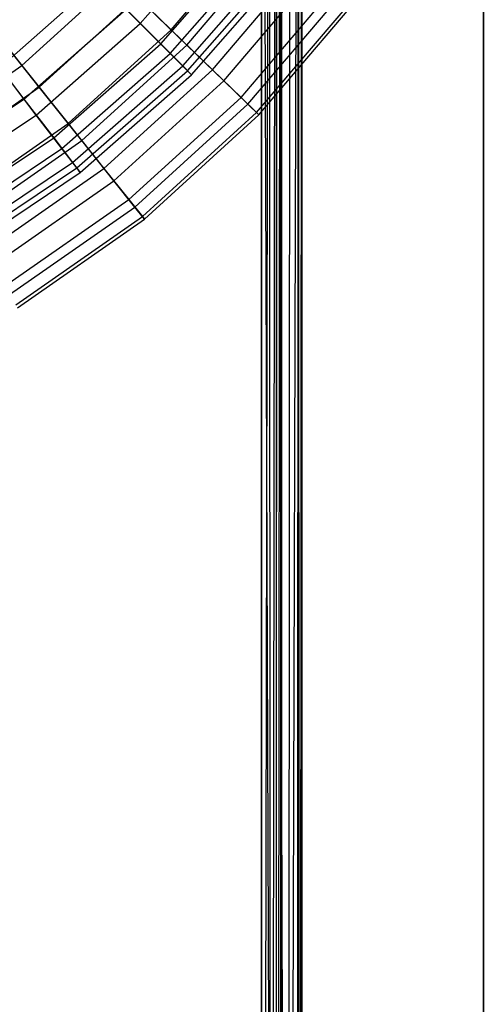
# Model space of a CAD drawing. Extents: x 0.2 to 40.1, y -6.7 to 6.7.
# Tile 480 of 516: x 38.9 to 39.8, y 0 to 2. Entities that reach past the tile are written whole.
import ezdxf

# ---------------------------------------------------------------- set-up
doc = ezdxf.new("R2010")
doc.units = 0
doc.header["$MEASUREMENT"] = 0
doc.layers.get('0').update_dxf_attribs({"color": 13, "linetype": 'CONTINUOUS'})

# ---------------------------------------------------------------- blocks, each defined once
blk = doc.blocks.new('SNOWBALL_XIV_PM3_STL')
at = {"color": 0}
for p, q in [((39.8253, -3.7402, 50.8714), (39.8253, 3.7402, 50.8714)), ((39.8253, 3.7402, 50.9108), (39.8253, -3.7402, 50.9108)), ((39.8253, -3.7402, 50.8714), (39.8253, 3.7402, 50.8714)), ((39.8253, 3.7402, 50.9108), (39.8253, -3.7402, 50.9108)), ((39.4284, 3.6797, 51.6351), (39.4213, -3.7684, 51.646)), ((39.4284, 3.6797, 51.6351), (39.4213, -3.7684, 51.646)), ((39.4284, 3.6797, 51.6351), (39.4293, -3.7776, 51.6329)), ((39.4284, 3.6797, 51.6351), (39.4293, -3.7776, 51.6329)), ((39.4316, 3.6891, 51.6196), (39.4293, -3.7776, 51.6329)), ((39.4316, 3.6891, 51.6196), (39.4293, -3.7776, 51.6329)), ((39.4316, -3.7856, 50.9109), (39.4316, 3.6891, 50.9109)), ((39.4316, -3.7856, 51.6196), (39.4316, 3.6891, 51.6196)), ((39.4316, -3.7856, 50.9109), (39.4316, 3.6891, 50.9109)), ((39.4316, -3.7856, 51.6196), (39.4316, 3.6891, 51.6196)), ((39.4432, -3.7654, 51.6796), (39.4645, 3.6797, 51.6507)), ((39.4432, -3.7654, 51.6796), (39.4645, 3.6797, 51.6507)), ((39.4607, -3.7736, 51.6583), (39.4645, 3.6797, 51.6507)), ((39.4607, -3.7736, 51.6583), (39.4645, 3.6797, 51.6507)), ((39.4661, -3.7774, 51.6468), (39.4645, 3.6797, 51.6507)), ((39.4661, -3.7774, 51.6468), (39.4645, 3.6797, 51.6507)), ((39.4661, -3.7774, 51.6468), (39.4709, 3.6891, 51.6196)), ((39.4661, -3.7774, 51.6468), (39.4709, 3.6891, 51.6196)), ((39.4699, -3.7818, 51.6323), (39.4709, 3.6891, 51.6196)), ((39.4699, -3.7818, 51.6323), (39.4709, 3.6891, 51.6196)), ((39.4709, 3.6891, 50.9109), (39.4709, -3.7856, 50.9109)), ((39.4709, 3.6891, 50.9109), (39.4709, -3.7856, 50.9109)), ((39.4709, 3.6891, 51.6196), (39.4709, -3.7856, 51.6196)), ((39.4709, 3.6891, 51.6196), (39.4709, -3.7856, 51.6196)), ((39.407, 3.6615, 51.656), (39.3922, -3.749, 51.6589)), ((39.407, 3.6615, 51.656), (39.3922, -3.749, 51.6589)), ((39.3922, -3.749, 51.6983), (39.3922, 3.6526, 51.6983)), ((39.3922, 3.6526, 51.6589), (39.3922, -3.749, 51.6589)), ((39.3922, 3.6526, 51.6983), (39.4193, -3.7572, 51.6935)), ((39.3922, 3.6526, 51.6983), (39.4193, -3.7572, 51.6935)), ((39.3922, -3.749, 51.6983), (39.3922, 3.6526, 51.6983)), ((39.3922, 3.6526, 51.6589), (39.3922, -3.749, 51.6589)), ((39.407, 3.6615, 51.656), (39.409, -3.7593, 51.6552)), ((39.407, 3.6615, 51.656), (39.409, -3.7593, 51.6552)), ((39.42, 3.6708, 51.6474), (39.409, -3.7593, 51.6552)), ((39.42, 3.6708, 51.6474), (39.409, -3.7593, 51.6552)), ((39.4219, 3.6615, 51.6925), (39.4193, -3.7572, 51.6935)), ((39.4219, 3.6615, 51.6925), (39.4193, -3.7572, 51.6935)), ((39.42, 3.6708, 51.6474), (39.4213, -3.7684, 51.646)), ((39.42, 3.6708, 51.6474), (39.4213, -3.7684, 51.646)), ((39.4219, 3.6615, 51.6925), (39.4432, -3.7654, 51.6796)), ((39.4219, 3.6615, 51.6925), (39.4432, -3.7654, 51.6796)), ((39.4479, 3.6708, 51.6752), (39.4432, -3.7654, 51.6796)), ((39.4479, 3.6708, 51.6752), (39.4432, -3.7654, 51.6796))]:
    blk.add_line(p, q, dxfattribs=at)
blk = doc.blocks.new('GRUPUJ_1')
at = {"color": 0}
for p, q in [((38.9489, 8.6044, 15.4655), (39.1274, 8.8079, 15.4655)), ((38.9489, 8.6044, 15.4655), (39.1274, 8.8079, 15.4655)), ((39.0092, 8.5922, 13.6282), (39.1854, 8.7992, 13.6282)), ((39.0092, 8.5922, 13.6282), (39.1854, 8.7992, 13.6282)), ((38.9888, 8.5645, 14.0382), (39.1722, 8.7736, 14.0382)), ((38.9888, 8.5645, 14.0382), (39.1722, 8.7736, 14.0382)), ((39.0401, 8.5622, 15.6133), (39.2199, 8.7734, 15.6133)), ((39.0401, 8.5622, 15.6133), (39.2199, 8.7734, 15.6133)), ((39.0075, 8.5458, 15.1874), (39.1932, 8.7575, 15.1874)), ((39.0075, 8.5458, 15.1874), (39.1932, 8.7575, 15.1874)), ((39.0317, 8.5216, 14.3219), (39.2203, 8.7367, 14.3219)), ((39.0317, 8.5216, 14.3219), (39.2203, 8.7367, 14.3219)), ((39.0411, 8.5122, 14.9011), (39.2309, 8.7286, 14.9011)), ((39.0411, 8.5122, 14.9011), (39.2309, 8.7286, 14.9011)), ((39.0898, 8.5142, 13.8984), (39.2753, 8.7321, 13.8984)), ((39.0898, 8.5142, 13.8984), (39.2753, 8.7321, 13.8984)), ((39.0492, 8.5041, 14.6111), (39.24, 8.7216, 14.6111)), ((39.0492, 8.5041, 14.6111), (39.24, 8.7216, 14.6111)), ((39.1122, 8.4924, 15.3385), (39.3003, 8.7134, 15.3385)), ((39.1122, 8.4924, 15.3385), (39.3003, 8.7134, 15.3385)), ((38.7177, 8.5226, 13.3739), (38.9052, 8.6929, 13.3739)), ((38.7177, 8.5226, 13.3739), (38.9052, 8.6929, 13.3739)), ((38.9052, 8.6929, 13.3739), (39.0092, 8.5922, 13.6282)), ((38.9052, 8.6929, 13.3739), (39.0092, 8.5922, 13.6282)), ((38.6742, 8.5186, 15.7311), (38.8663, 8.687, 15.7311)), ((38.6742, 8.5186, 15.7311), (38.8663, 8.687, 15.7311)), ((38.9489, 8.6044, 15.4655), (38.8663, 8.687, 15.7311)), ((38.9489, 8.6044, 15.4655), (38.8663, 8.687, 15.7311)), ((39.1457, 8.46, 14.1804), (39.3377, 8.6855, 14.1804)), ((39.1457, 8.46, 14.1804), (39.3377, 8.6855, 14.1804)), ((39.1593, 8.4468, 15.0533), (39.3529, 8.6742, 15.0533)), ((39.1593, 8.4468, 15.0533), (39.3529, 8.6742, 15.0533)), ((38.6086, 8.6594, 13.1395), (38.7177, 8.5226, 13.3739)), ((38.6086, 8.6594, 13.1395), (38.7177, 8.5226, 13.3739)), ((38.7515, 8.4802, 15.8736), (38.9442, 8.6551, 15.8736)), ((38.7515, 8.4802, 15.8736), (38.9442, 8.6551, 15.8736)), ((39.0401, 8.5622, 15.6133), (38.9442, 8.6551, 15.8736)), ((39.0401, 8.5622, 15.6133), (38.9442, 8.6551, 15.8736)), ((39.1762, 8.4304, 14.4698), (39.3717, 8.6601, 14.4698)), ((39.1762, 8.4304, 14.4698), (39.3717, 8.6601, 14.4698)), ((39.1808, 8.426, 14.7623), (39.3768, 8.6563, 14.7623)), ((39.1808, 8.426, 14.7623), (39.3768, 8.6563, 14.7623)), ((38.7215, 8.4569, 13.7641), (38.9212, 8.6321, 13.7641)), ((38.7215, 8.4569, 13.7641), (38.9212, 8.6321, 13.7641)), ((38.9212, 8.6321, 13.7641), (38.9888, 8.5645, 14.0382)), ((38.9212, 8.6321, 13.7641), (38.9888, 8.5645, 14.0382)), ((38.7515, 8.4802, 15.8736), (38.6488, 8.609, 16.1154)), ((38.7515, 8.4802, 15.8736), (38.6488, 8.609, 16.1154)), ((38.7454, 8.4258, 15.4655), (38.9489, 8.6044, 15.4655)), ((38.7454, 8.4258, 15.4655), (38.9489, 8.6044, 15.4655)), ((38.8079, 8.4094, 13.6282), (39.0092, 8.5922, 13.6282)), ((38.8079, 8.4094, 13.6282), (39.0092, 8.5922, 13.6282)), ((39.0075, 8.5458, 15.1874), (38.9489, 8.6044, 15.4655)), ((39.0075, 8.5458, 15.1874), (38.9489, 8.6044, 15.4655)), ((39.0092, 8.5922, 13.6282), (39.0898, 8.5142, 13.8984)), ((39.0092, 8.5922, 13.6282), (39.0898, 8.5142, 13.8984)), ((38.643, 8.5593, 13.5042), (38.7215, 8.4569, 13.7641)), ((38.643, 8.5593, 13.5042), (38.7215, 8.4569, 13.7641)), ((38.7797, 8.3811, 14.0382), (38.9888, 8.5645, 14.0382)), ((38.7797, 8.3811, 14.0382), (38.9888, 8.5645, 14.0382)), ((38.8348, 8.3758, 15.6133), (39.0401, 8.5622, 15.6133)), ((38.8348, 8.3758, 15.6133), (39.0401, 8.5622, 15.6133)), ((38.9888, 8.5645, 14.0382), (39.0317, 8.5216, 14.3219)), ((38.9888, 8.5645, 14.0382), (39.0317, 8.5216, 14.3219)), ((39.1122, 8.4924, 15.3385), (39.0401, 8.5622, 15.6133)), ((39.1122, 8.4924, 15.3385), (39.0401, 8.5622, 15.6133)), ((38.7958, 8.3601, 15.1874), (39.0075, 8.5458, 15.1874)), ((38.7958, 8.3601, 15.1874), (39.0075, 8.5458, 15.1874)), ((39.0411, 8.5122, 14.9011), (39.0075, 8.5458, 15.1874)), ((39.0411, 8.5122, 14.9011), (39.0075, 8.5458, 15.1874)), ((38.51, 8.3777, 13.3739), (38.7177, 8.5226, 13.3739)), ((38.51, 8.3777, 13.3739), (38.7177, 8.5226, 13.3739)), ((38.7454, 8.4258, 15.4655), (38.6742, 8.5186, 15.7311)), ((38.7454, 8.4258, 15.4655), (38.6742, 8.5186, 15.7311)), ((38.7177, 8.5226, 13.3739), (38.8079, 8.4094, 13.6282)), ((38.7177, 8.5226, 13.3739), (38.8079, 8.4094, 13.6282)), ((38.8166, 8.333, 14.3219), (39.0317, 8.5216, 14.3219)), ((38.8166, 8.333, 14.3219), (39.0317, 8.5216, 14.3219)), ((39.0317, 8.5216, 14.3219), (39.0492, 8.5041, 14.6111)), ((39.0317, 8.5216, 14.3219), (39.0492, 8.5041, 14.6111)), ((38.8247, 8.3224, 14.9011), (39.0411, 8.5122, 14.9011)), ((38.8247, 8.3224, 14.9011), (39.0411, 8.5122, 14.9011)), ((38.8317, 8.3133, 14.6111), (39.0492, 8.5041, 14.6111)), ((38.8317, 8.3133, 14.6111), (39.0492, 8.5041, 14.6111)), ((38.8779, 8.3217, 13.8984), (39.0898, 8.5142, 13.8984)), ((38.8779, 8.3217, 13.8984), (39.0898, 8.5142, 13.8984)), ((39.0492, 8.5041, 14.6111), (39.0411, 8.5122, 14.9011)), ((39.0492, 8.5041, 14.6111), (39.0411, 8.5122, 14.9011)), ((39.0898, 8.5142, 13.8984), (39.1457, 8.46, 14.1804)), ((39.0898, 8.5142, 13.8984), (39.1457, 8.46, 14.1804)), ((38.5381, 8.3313, 15.8736), (38.7515, 8.4802, 15.8736)), ((38.5381, 8.3313, 15.8736), (38.7515, 8.4802, 15.8736)), ((38.8348, 8.3758, 15.6133), (38.7515, 8.4802, 15.8736)), ((38.8348, 8.3758, 15.6133), (38.7515, 8.4802, 15.8736)), ((38.8973, 8.2973, 15.3385), (39.1122, 8.4924, 15.3385)), ((38.8973, 8.2973, 15.3385), (39.1122, 8.4924, 15.3385)), ((39.1593, 8.4468, 15.0533), (39.1122, 8.4924, 15.3385)), ((39.1593, 8.4468, 15.0533), (39.1122, 8.4924, 15.3385)), ((38.9264, 8.2608, 14.1804), (39.1457, 8.46, 14.1804)), ((38.9264, 8.2608, 14.1804), (39.1457, 8.46, 14.1804)), ((39.1457, 8.46, 14.1804), (39.1762, 8.4304, 14.4698)), ((39.1457, 8.46, 14.1804), (39.1762, 8.4304, 14.4698)), ((38.5006, 8.3093, 13.7641), (38.7215, 8.4569, 13.7641)), ((38.5006, 8.3093, 13.7641), (38.7215, 8.4569, 13.7641)), ((38.7215, 8.4569, 13.7641), (38.7797, 8.3811, 14.0382)), ((38.7215, 8.4569, 13.7641), (38.7797, 8.3811, 14.0382)), ((38.9383, 8.246, 15.0533), (39.1593, 8.4468, 15.0533)), ((38.9383, 8.246, 15.0533), (39.1593, 8.4468, 15.0533)), ((39.1808, 8.426, 14.7623), (39.1593, 8.4468, 15.0533)), ((39.1808, 8.426, 14.7623), (39.1593, 8.4468, 15.0533)), ((38.5202, 8.2754, 15.4655), (38.7454, 8.4258, 15.4655)), ((38.5202, 8.2754, 15.4655), (38.7454, 8.4258, 15.4655)), ((38.7958, 8.3601, 15.1874), (38.7454, 8.4258, 15.4655)), ((38.7958, 8.3601, 15.1874), (38.7454, 8.4258, 15.4655)), ((38.9529, 8.2276, 14.4698), (39.1762, 8.4304, 14.4698)), ((38.9529, 8.2276, 14.4698), (39.1762, 8.4304, 14.4698)), ((38.9569, 8.2227, 14.7623), (39.1808, 8.426, 14.7623)), ((38.9569, 8.2227, 14.7623), (39.1808, 8.426, 14.7623)), ((39.1762, 8.4304, 14.4698), (39.1808, 8.426, 14.7623)), ((39.1762, 8.4304, 14.4698), (39.1808, 8.426, 14.7623)), ((38.585, 8.2539, 13.6282), (38.8079, 8.4094, 13.6282)), ((38.585, 8.2539, 13.6282), (38.8079, 8.4094, 13.6282)), ((38.8079, 8.4094, 13.6282), (38.8779, 8.3217, 13.8984)), ((38.8079, 8.4094, 13.6282), (38.8779, 8.3217, 13.8984)), ((38.5484, 8.2266, 14.0382), (38.7797, 8.3811, 14.0382)), ((38.5484, 8.2266, 14.0382), (38.7797, 8.3811, 14.0382)), ((38.7797, 8.3811, 14.0382), (38.8166, 8.333, 14.3219)), ((38.7797, 8.3811, 14.0382), (38.8166, 8.333, 14.3219)), ((38.6073, 8.2171, 15.6133), (38.8348, 8.3758, 15.6133)), ((38.6073, 8.2171, 15.6133), (38.8348, 8.3758, 15.6133)), ((38.8973, 8.2973, 15.3385), (38.8348, 8.3758, 15.6133)), ((38.8973, 8.2973, 15.3385), (38.8348, 8.3758, 15.6133)), ((38.5616, 8.2037, 15.1874), (38.7958, 8.3601, 15.1874)), ((38.5616, 8.2037, 15.1874), (38.7958, 8.3601, 15.1874)), ((38.8247, 8.3224, 14.9011), (38.7958, 8.3601, 15.1874)), ((38.8247, 8.3224, 14.9011), (38.7958, 8.3601, 15.1874)), ((38.5787, 8.1741, 14.3219), (38.8166, 8.333, 14.3219)), ((38.5787, 8.1741, 14.3219), (38.8166, 8.333, 14.3219)), ((38.5854, 8.1625, 14.9011), (38.8247, 8.3224, 14.9011)), ((38.5854, 8.1625, 14.9011), (38.8247, 8.3224, 14.9011)), ((38.8166, 8.333, 14.3219), (38.8317, 8.3133, 14.6111)), ((38.8166, 8.333, 14.3219), (38.8317, 8.3133, 14.6111)), ((38.8317, 8.3133, 14.6111), (38.8247, 8.3224, 14.9011)), ((38.8317, 8.3133, 14.6111), (38.8247, 8.3224, 14.9011)), ((38.5911, 8.1526, 14.6111), (38.8317, 8.3133, 14.6111)), ((38.5911, 8.1526, 14.6111), (38.8317, 8.3133, 14.6111)), ((38.6431, 8.158, 13.8984), (38.8779, 8.3217, 13.8984)), ((38.6431, 8.158, 13.8984), (38.8779, 8.3217, 13.8984)), ((38.8779, 8.3217, 13.8984), (38.9264, 8.2608, 14.1804)), ((38.8779, 8.3217, 13.8984), (38.9264, 8.2608, 14.1804)), ((38.6593, 8.1313, 15.3385), (38.8973, 8.2973, 15.3385)), ((38.6593, 8.1313, 15.3385), (38.8973, 8.2973, 15.3385)), ((38.9383, 8.246, 15.0533), (38.8973, 8.2973, 15.3385)), ((38.9383, 8.246, 15.0533), (38.8973, 8.2973, 15.3385)), ((38.6835, 8.0914, 14.1804), (38.9264, 8.2608, 14.1804)), ((38.6835, 8.0914, 14.1804), (38.9264, 8.2608, 14.1804)), ((38.6933, 8.0752, 15.0533), (38.9383, 8.246, 15.0533)), ((38.6933, 8.0752, 15.0533), (38.9383, 8.246, 15.0533)), ((38.9264, 8.2608, 14.1804), (38.9529, 8.2276, 14.4698)), ((38.9264, 8.2608, 14.1804), (38.9529, 8.2276, 14.4698)), ((38.9569, 8.2227, 14.7623), (38.9383, 8.246, 15.0533)), ((38.9569, 8.2227, 14.7623), (38.9383, 8.246, 15.0533)), ((38.7055, 8.0551, 14.4698), (38.9529, 8.2276, 14.4698)), ((38.7055, 8.0551, 14.4698), (38.9529, 8.2276, 14.4698)), ((38.9529, 8.2276, 14.4698), (38.9569, 8.2227, 14.7623)), ((38.9529, 8.2276, 14.4698), (38.9569, 8.2227, 14.7623)), ((38.7088, 8.0496, 14.7623), (38.9569, 8.2227, 14.7623)), ((38.7088, 8.0496, 14.7623), (38.9569, 8.2227, 14.7623))]:
    blk.add_line(p, q, dxfattribs=at)
blk.add_blockref('SNOWBALL_XIV_PM3_STL', (-0.2062, 6.6596, -0.5119), dxfattribs=at)

msp = doc.modelspace()

# ---------------------------------------------------------------- block references
at = {"color": 0}
msp.add_blockref('GRUPUJ_1', (0.2062, -6.6596, 0.5119), dxfattribs=at)

doc.saveas('drawing.dxf')
